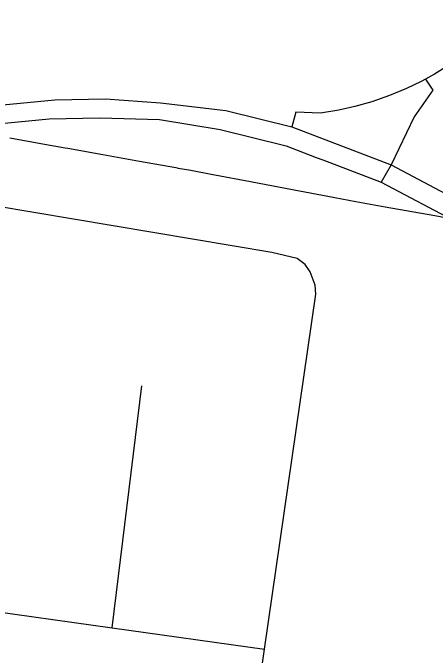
# Model space of a CAD drawing. Extents: x 0 to 34, y -3.9 to 26.2.
# Drawn here: x 7.4726 to 7.654, y 19.0315 to 19.3075 of the extents above; entities that cross this region are included whole.
import ezdxf

# ---------------------------------------------------------------- set-up
doc = ezdxf.new("R2010")
doc.units = 0
for name, color, linetype in [('GM_X_City_Street', 7, 'Continuous'), ('GM_X_Interchange_Ramps', 7, 'Continuous'), ('GM_X_State_Route', 7, 'Continuous')]:
    doc.layers.add(name, color=color, linetype=linetype)

msp = doc.modelspace()

# ---------------------------------------------------------------- linework, layer by layer
at = {"layer": 'GM_X_City_Street'}
msp.add_line((7.51526, 19.04324), (7.52795, 19.14723), dxfattribs=at)
for points in [[(7.46256, 19.24447), (7.4644, 19.22466), (7.44419, 19.06471), (7.44454, 19.06154), (7.44558, 19.05898), (7.44929, 19.0551), (7.45381, 19.05228), (7.45604, 19.05153), (7.51526, 19.04324), (7.58077, 19.03406)], [(7.1062, 18.82279), (7.34842, 18.79412), (7.52345, 18.77339), (7.53169, 18.77463), (7.53745, 18.77792), (7.54116, 18.78204), (7.54383, 18.7876), (7.54557, 18.79375), (7.54944, 18.81419), (7.56684, 18.9363), (7.58077, 19.03406), (7.60278, 19.18663), (7.60243, 19.19056), (7.60033, 19.19619), (7.59816, 19.19947), (7.59477, 19.20201), (7.58383, 19.20453), (7.4644, 19.22466)]]:
    msp.add_lwpolyline(points, dxfattribs=at)
at = {"layer": 'GM_X_Interchange_Ramps'}
for points in [[(7.68662, 19.30793), (7.681, 19.30202), (7.67561, 19.29695), (7.66846, 19.29104), (7.6606, 19.28543), (7.65371, 19.28116), (7.6499, 19.27908), (7.64799, 19.27804), (7.6418, 19.27506), (7.6345, 19.27201), (7.62681, 19.26933), (7.61957, 19.26728), (7.61262, 19.26571), (7.60484, 19.26441), (7.59423, 19.26483), (7.5924, 19.25858)], [(7.6499, 19.27908), (7.65303, 19.2743), (7.64499, 19.26292), (7.63514, 19.24222), (7.63079, 19.23478)], [(7.4713, 19.25388), (7.48455, 19.25146), (7.49505, 19.24955), (7.49619, 19.24934), (7.51125, 19.24665), (7.52708, 19.24382), (7.54265, 19.24103), (7.54358, 19.24087), (7.549, 19.23987), (7.55849, 19.23813), (7.55942, 19.23796), (7.57471, 19.23514), (7.59052, 19.2321), (7.61088, 19.22825), (7.62003, 19.22653), (7.63254, 19.22417), (7.65394, 19.22042), (7.6646, 19.21852)]]:
    msp.add_lwpolyline(points, dxfattribs=at)
at = {"layer": 'GM_X_State_Route'}
for p, q in [((7.5924, 19.25858), (7.63514, 19.24222)), ((7.60297, 19.2454), (7.60575, 19.24434)), ((7.63514, 19.24222), (7.66826, 19.22468))]:
    msp.add_line(p, q, dxfattribs=at)
for points in [[(6.41615, 19.24238), (6.46595, 19.23545), (6.74137, 19.19629), (6.77916, 19.19128), (6.81103, 19.18855), (6.84761, 19.18703), (6.89667, 19.18805), (6.92221, 19.18897), (6.94611, 19.19077), (6.98284, 19.19545), (7.02758, 19.20248), (7.1333, 19.21824), (7.14982, 19.22089), (7.38441, 19.25502), (7.44344, 19.26443), (7.46826, 19.26801), (7.49063, 19.27021), (7.51235, 19.27065), (7.53602, 19.26884), (7.56411, 19.2656), (7.5924, 19.25858)], [(7.45511, 19.25858), (7.46585, 19.25979), (7.48822, 19.26198), (7.50994, 19.26242), (7.5356, 19.26176), (7.5617, 19.25737), (7.58999, 19.25035), (7.60297, 19.2454)], [(7.60575, 19.24434), (7.63079, 19.23478), (7.66391, 19.21724), (7.6709, 19.21363), (7.67885, 19.20855)]]:
    msp.add_lwpolyline(points, dxfattribs=at)

doc.saveas('drawing.dxf')
